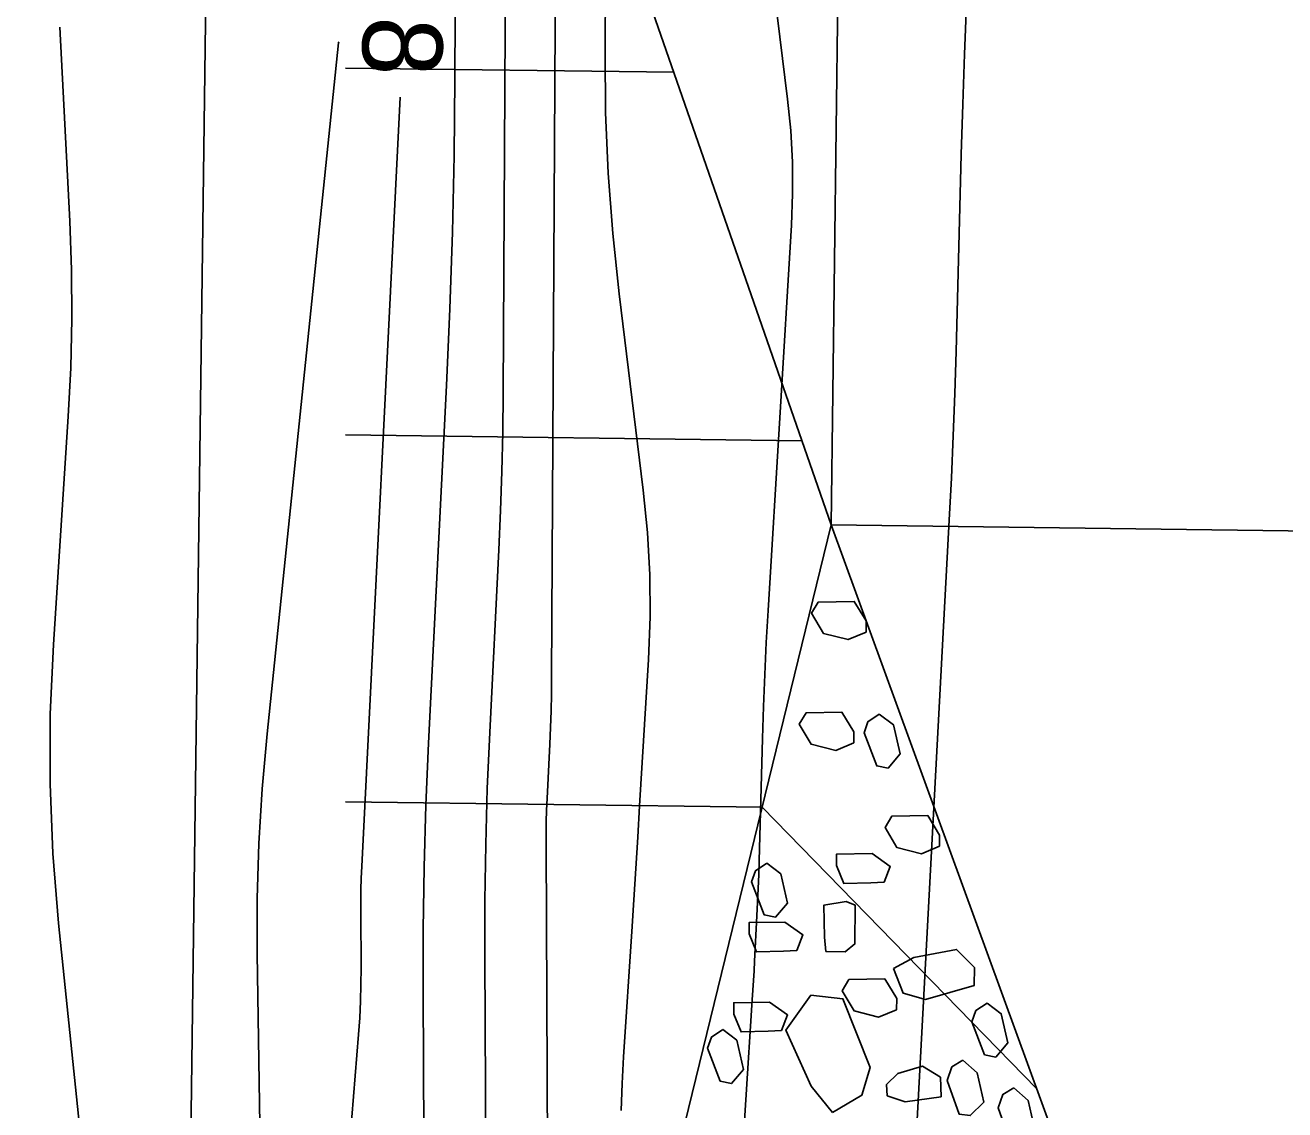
# Model space of a CAD drawing. Extents: x 2384780 to 2405861, y 547869 to 573706.
# Drawn here: x 2395732.57 to 2395764.13, y 555000.54 to 555027.73 of the extents above; entities that cross this region are included whole.
import ezdxf

# ---------------------------------------------------------------- set-up
doc = ezdxf.new("R2010")
doc.units = 0
for name, color, linetype in [('Old_Level_59', 7, 'Continuous'), ('Old_Level_6', 7, 'Continuous'), ('Old_Level_60', 7, 'Continuous'), ('Old_Level_61', 7, 'Continuous'), ('Old_Level_63', 7, 'Continuous')]:
    doc.layers.add(name, color=color, linetype=linetype)

msp = doc.modelspace()

# ---------------------------------------------------------------- linework, layer by layer
at = {"layer": 'Old_Level_59'}
msp.add_line((2395745.21652, 555642.5327), (2395736.63026, 554993.15804), dxfattribs=at)
at = {"layer": 'Old_Level_6'}
for p, q in [((2395759.7043, 555564.99831), (2395752.76229, 555015.19999)), ((2395718.022, 555115.189), (2395752.76225, 555015.2)), ((2395748.81975, 555026.5475), (2395740.59425, 555026.65175)), ((2395752.02875, 555017.31125), (2395740.59275, 555017.456)), ((2395740.58375, 554965.35), (2395752.76225, 555015.2)), ((2395763.39525, 554986.06325), (2395752.76225, 555015.2)), ((2395794.22825, 555014.67625), (2395752.76225, 555015.2)), ((2395751.0345, 555008.128), (2395740.59125, 555008.26025)), ((2395751.0345, 555008.128), (2395757.92025, 555001.06625))]:
    msp.add_line(p, q, dxfattribs=at)
for points in [[(2395753.6395, 555012.51325), (2395753.1885, 555012.32775), (2395752.57075, 555012.48025), (2395752.2725, 555012.98725), (2395752.44225, 555013.2685), (2395753.3425, 555013.28325), (2395753.64075, 555012.7945), (2395753.6395, 555012.51325)], [(2395753.3315, 555009.73625), (2395752.8805, 555009.55075), (2395752.26275, 555009.70325), (2395751.9645, 555010.21025), (2395752.13425, 555010.4915), (2395753.0345, 555010.50625), (2395753.33275, 555010.0175), (2395753.3315, 555009.73625)], [(2395753.969, 555010.45625), (2395754.32425, 555010.19225), (2395754.49, 555009.4605), (2395754.18875, 555009.1055), (2395753.90775, 555009.163), (2395753.5915, 555009.989), (2395753.68675, 555010.26925), (2395753.969, 555010.45625)], [(2395755.48125, 555007.146), (2395755.03025, 555006.9605), (2395754.4125, 555007.113), (2395754.11425, 555007.62), (2395754.284, 555007.90125), (2395755.18425, 555007.916), (2395755.4825, 555007.42725), (2395755.48125, 555007.146)], [(2395754.0925, 555006.2505), (2395753.75475, 555006.2325), (2395753.08, 555006.21675), (2395752.8945, 555006.667), (2395752.89475, 555006.94875), (2395753.795, 555006.964), (2395754.244, 555006.6435), (2395754.0925, 555006.2505)], [(2395751.1485, 555006.72), (2395751.50375, 555006.45575), (2395751.6695, 555005.72425), (2395751.36825, 555005.369), (2395751.08725, 555005.4265), (2395750.771, 555006.25225), (2395750.86625, 555006.533), (2395751.1485, 555006.72)], [(2395752.63075, 555004.5095), (2395752.595, 555004.86925), (2395752.57625, 555005.667), (2395753.14125, 555005.76175), (2395753.3685, 555005.66975), (2395753.3575, 555004.7005), (2395753.11325, 555004.49975), (2395752.63075, 555004.5095)], [(2395751.90325, 555004.5345), (2395751.5655, 555004.5165), (2395750.89075, 555004.50075), (2395750.70525, 555004.951), (2395750.7055, 555005.23275), (2395751.60575, 555005.248), (2395752.05475, 555004.9275), (2395751.90325, 555004.5345)], [(2395754.32825, 555004.0805), (2395754.836, 555004.35975), (2395755.9045, 555004.56275), (2395756.354, 555004.1115), (2395756.3515, 555003.6605), (2395755.13225, 555003.30975), (2395754.57025, 555003.461), (2395754.32825, 555004.0805)], [(2395754.4055, 555003.05125), (2395753.9545, 555002.86525), (2395753.3365, 555003.01825), (2395753.03875, 555003.52525), (2395753.208, 555003.806), (2395754.109, 555003.82075), (2395754.407, 555003.3325), (2395754.4055, 555003.05125)], [(2395752.8005, 555000.4735), (2395752.2625, 555001.13475), (2395751.62975, 555002.54075), (2395752.257, 555003.415), (2395753.05775, 555003.3265), (2395753.74125, 555001.60575), (2395753.5295, 555000.905), (2395752.8005, 555000.4735)], [(2395751.51975, 555002.52575), (2395751.18225, 555002.50825), (2395750.50675, 555002.4925), (2395750.32125, 555002.94225), (2395750.32275, 555003.2245), (2395751.2225, 555003.23925), (2395751.67175, 555002.919), (2395751.51975, 555002.52575)], [(2395756.6695, 555003.215), (2395757.02475, 555002.95075), (2395757.1905, 555002.21925), (2395756.88925, 555001.864), (2395756.60825, 555001.9215), (2395756.292, 555002.74725), (2395756.38725, 555003.028), (2395756.6695, 555003.215)], [(2395750.046, 555002.55075), (2395750.401, 555002.28675), (2395750.56675, 555001.555), (2395750.26575, 555001.19975), (2395749.98475, 555001.2575), (2395749.669, 555002.0835), (2395749.76375, 555002.36375), (2395750.046, 555002.55075)], [(2395754.1515, 555001.17375), (2395754.43375, 555001.454), (2395755.05325, 555001.63925), (2395755.50175, 555001.356), (2395755.519, 555000.868), (2395754.6185, 555000.74075), (2395754.169, 555000.892), (2395754.1515, 555001.17375)], [(2395756.06625, 555001.78475), (2395756.4215, 555001.46475), (2395756.588, 555000.7325), (2395756.2485, 555000.3965), (2395755.968, 555000.435), (2395755.67125, 555001.27975), (2395755.78475, 555001.61675), (2395756.06625, 555001.78475)], [(2395757.34475, 555001.0935), (2395757.69975, 555000.774), (2395757.86625, 555000.041), (2395757.527, 554999.70525), (2395757.246, 554999.74375), (2395756.94925, 555000.5885), (2395757.06325, 555000.9255), (2395757.34475, 555001.0935)]]:
    msp.add_lwpolyline(points, dxfattribs=at)
at = {"layer": 'Old_Level_60'}
for points in [[(2395747.154, 555037.5155), (2395747.09675, 555027.054), (2395747.11275, 555025.5355), (2395747.177, 555024.01975), (2395747.28975, 555022.507), (2395747.45075, 555020.99675), (2395748.056, 555016.06875), (2395748.16125, 555015.012), (2395748.21825, 555013.9535), (2395748.2265, 555012.89375), (2395748.1865, 555011.8325), (2395747.9635, 555008.16075), (2395747.9155, 555007.374), (2395747.8665, 555006.58725), (2395747.817, 555005.8005), (2395747.7665, 555005.01375), (2395747.56375, 555001.87075), (2395747.52725, 555001.19725), (2395747.50425, 555000.52325)], [(2395745.89625, 555036.66225), (2395745.75825, 555011.38), (2395745.75375, 555010.96175), (2395745.7445, 555010.54375), (2395745.7305, 555010.126), (2395745.712, 555009.70825), (2395745.644, 555008.344), (2395745.6315, 555008.0515), (2395745.623, 555007.759), (2395745.6185, 555007.4665), (2395745.618, 555007.17375), (2395745.65825, 554999.5005)], [(2395742.57425, 554996.2495), (2395742.536, 555003.50925), (2395742.53875, 555005.06475), (2395742.5625, 555006.61975), (2395742.608, 555008.17425), (2395742.67475, 555009.728), (2395743.12175, 555018.6955), (2395743.20675, 555020.61725), (2395743.27075, 555022.53975), (2395743.31325, 555024.46275), (2395743.33425, 555026.3865), (2395743.377, 555034.21175)], [(2395751.21925, 555029.55175), (2395751.67075, 555025.87375), (2395751.7495, 555025.085), (2395751.792, 555024.295), (2395751.79825, 555023.504), (2395751.76825, 555022.712), (2395751.18225, 555013.05775), (2395751.137, 555012.25475), (2395751.0985, 555011.4515), (2395751.067, 555010.648), (2395751.042, 555009.84425), (2395750.9605, 555006.78525), (2395750.95, 555006.43875), (2395750.93725, 555006.0925), (2395750.92225, 555005.74625), (2395750.905, 555005.4), (2395750.84425, 555004.2695), (2395750.831, 555004.02725), (2395750.81725, 555003.785), (2395750.80275, 555003.54275), (2395750.78775, 555003.3005), (2395749.99425, 554990.76825)], [(2395756.1595, 555028.2625), (2395756.10675, 555027.00325), (2395756.06175, 555025.744), (2395756.0245, 555024.48425), (2395755.893, 555019.5505), (2395755.86125, 555018.4935), (2395755.82225, 555017.4365), (2395755.7765, 555016.38), (2395755.7235, 555015.32375), (2395754.918, 555000.29075), (2395754.87925, 554999.585), (2395754.839, 554998.8795), (2395754.79675, 554998.17375), (2395754.753, 554997.4685), (2395754.60725, 554995.16425), (2395754.59125, 554994.67125), (2395754.606, 554994.18025), (2395754.6515, 554993.69125), (2395754.7275, 554993.204), (2395755.003, 554991.73925)], [(2395735.64075, 554983.61175), (2395733.403, 555005.222), (2395733.25925, 555006.966), (2395733.1895, 555008.71125), (2395733.19375, 555010.458), (2395733.27175, 555012.20625), (2395733.64675, 555017.91875), (2395733.70925, 555019.14325), (2395733.736, 555020.36775), (2395733.72675, 555021.5925), (2395733.68175, 555022.8175), (2395733.43225, 555027.6775)], [(2395737.67425, 554961.185), (2395737.6705, 554962.69), (2395737.57875, 554973.1885), (2395737.57825, 554975.43775), (2395737.616, 554977.68575), (2395737.69225, 554979.933), (2395737.807, 554982.17925), (2395738.315, 554990.702), (2395738.40675, 554992.52875), (2395738.46475, 554994.356), (2395738.4885, 554996.18425), (2395738.4785, 554998.01325), (2395738.383, 555004.4555), (2395738.38275, 555005.83525), (2395738.4235, 555007.213), (2395738.50475, 555008.589), (2395738.62675, 555009.96325), (2395740.422, 555027.28625), (2395740.42425, 555027.30875)], [(2395740.70875, 554999.841), (2395740.91925, 555002.4305), (2395740.9485, 555002.8475), (2395740.96875, 555003.26475), (2395740.98025, 555003.68225), (2395740.9825, 555004.10025), (2395740.97525, 555005.466), (2395740.97575, 555005.75875), (2395740.98025, 555006.05125), (2395740.98875, 555006.3435), (2395741.0015, 555006.636), (2395741.96275, 555025.9225)]]:
    msp.add_lwpolyline(points, dxfattribs=at)
at = {"layer": 'Old_Level_61'}
msp.add_lwpolyline([(2395744.19575, 554982.66675), (2395744.082, 555004.381), (2395744.08425, 555005.78525), (2395744.106, 555007.189), (2395744.147, 555008.59225), (2395744.20725, 555009.99525), (2395744.4355, 555014.57725), (2395744.479, 555015.55925), (2395744.51175, 555016.54175), (2395744.5335, 555017.52425), (2395744.54425, 555018.50725), (2395744.63575, 555035.2775)], dxfattribs=at)
at = {"layer": 'Old_Level_63'}
msp.add_ellipse((2395755.96079, 555348.13292), major_axis=(22.11149, 449.92249), ratio=0.51995182, dxfattribs=at)

# ---------------------------------------------------------------- texts
at = {"layer": 'Old_Level_60'}
msp.add_text('48', height=2, rotation=268.100886, dxfattribs=at).set_placement((2395741.09725, 555029.45675))

doc.saveas('drawing.dxf')
